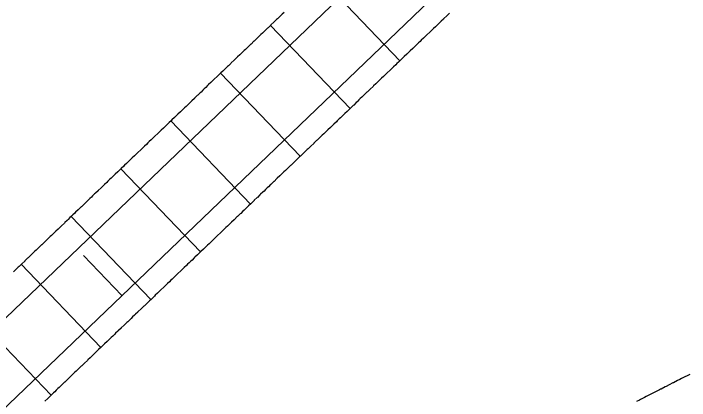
# Model space of a CAD drawing. Extents: x 2145147 to 2158018, y 137519 to 148068.
# Drawn here: x 2149996.5 to 2150143.4, y 143437.4 to 143521.5 of the extents above; entities that cross this region are included whole.
import ezdxf

# ---------------------------------------------------------------- set-up
doc = ezdxf.new("R2010")
doc.units = 0
for name, color, linetype in [('PR_Align_Ramp_F', 7, 'Continuous'), ('PR_Joint_Contraction', 7, 'Continuous'), ('PR_Joint_Long', 7, 'Continuous'), ('PR_Road_Concrete', 7, 'Continuous')]:
    doc.layers.add(name, color=color, linetype=linetype)

msp = doc.modelspace()

# ---------------------------------------------------------------- linework, layer by layer
at = {"layer": 'PR_Align_Ramp_F'}
msp.add_lwpolyline([(2150020.06, 143460.25), (2150011.76, 143468.91)], dxfattribs=at)
at = {"layer": 'PR_Joint_Contraction'}
for p, q in [((2150080.5, 143511.25), (2150063.2, 143529.3)), ((2150069.67, 143500.87), (2150052.37, 143518.92)), ((2150058.84, 143490.49), (2150041.54, 143508.54)), ((2150048.01, 143480.11), (2150030.71, 143498.16)), ((2150037.18, 143469.73), (2150019.88, 143487.78)), ((2150026.35, 143459.35), (2150009.05, 143477.4)), ((2150015.52, 143448.97), (2149998.22, 143467.02)), ((2150004.69, 143438.6), (2149987.39, 143456.65))]:
    msp.add_line(p, q, dxfattribs=at)
at = {"layer": 'PR_Joint_Long'}
for points in [[(2150341.04, 143787.25), (2149920.61, 143384.33)], [(2150350.73, 143777.14), (2149930.29, 143374.23)]]:
    msp.add_lwpolyline(points, dxfattribs=at)
at = {"layer": 'PR_Road_Concrete'}
for points in [[(2150055.32, 143521.74), (2150054.92, 143521.35), (2150054.6, 143521.05), (2150054.3, 143520.77), (2150053.87, 143520.35), (2150053.69, 143520.18), (2150053.15, 143519.66), (2150053.07, 143519.59), (2150052.46, 143519), (2150052.43, 143518.97), (2150051.84, 143518.41), (2150051.71, 143518.28), (2150051.23, 143517.82), (2150050.99, 143517.59), (2150050.61, 143517.23), (2150050.26, 143516.9), (2150050, 143516.64), (2150049.54, 143516.2), (2150049.38, 143516.05), (2150048.82, 143515.51), (2150048.77, 143515.46), (2150048.15, 143514.87), (2150048.1, 143514.82), (2150047.54, 143514.28), (2150047.38, 143514.13), (2150046.92, 143513.7), (2150046.65, 143513.44), (2150046.31, 143513.11), (2150045.93, 143512.74), (2150045.69, 143512.52), (2150045.21, 143512.05), (2150045.08, 143511.93), (2150044.49, 143511.36), (2150044.46, 143511.34), (2150043.85, 143510.75), (2150043.77, 143510.67), (2150043.23, 143510.16), (2150043.04, 143509.98), (2150042.62, 143509.57), (2150042.32, 143509.28), (2150042.01, 143508.98), (2150041.6, 143508.59), (2150041.39, 143508.39), (2150040.88, 143507.9), (2150040.78, 143507.8), (2150040.16, 143507.21), (2150040.16, 143507.21), (2150039.55, 143506.62), (2150039.43, 143506.52), (2150038.93, 143506.04), (2150038.71, 143505.83), (2150038.32, 143505.45), (2150037.99, 143505.13), (2150037.7, 143504.86), (2150037.27, 143504.44), (2150037.09, 143504.27), (2150036.55, 143503.75), (2150036.47, 143503.68), (2150035.86, 143503.09), (2150035.82, 143503.06), (2150035.24, 143502.5), (2150035.1, 143502.37), (2150034.63, 143501.91), (2150034.38, 143501.67), (2150034.01, 143501.32), (2150033.66, 143500.98), (2150033.4, 143500.73), (2150032.94, 143500.29), (2150032.78, 143500.14), (2150032.21, 143499.6), (2150032.17, 143499.55), (2150031.55, 143498.96), (2150031.49, 143498.91), (2150030.94, 143498.38), (2150030.77, 143498.21), (2150030.32, 143497.79), (2150030.05, 143497.52), (2150029.71, 143497.2), (2150029.33, 143496.83), (2150029.09, 143496.61), (2150028.6, 143496.14), (2150028.48, 143496.02), (2150027.88, 143495.45), (2150027.86, 143495.43), (2150027.25, 143494.84), (2150027.16, 143494.75), (2150026.63, 143494.25), (2150026.44, 143494.06), (2150026.02, 143493.66), (2150025.72, 143493.37), (2150025.4, 143493.07), (2150024.99, 143492.68), (2150024.79, 143492.48), (2150024.27, 143491.99), (2150024.18, 143491.89), (2150023.56, 143491.31), (2150023.55, 143491.3), (2150022.95, 143490.72), (2150022.83, 143490.6), (2150022.33, 143490.13), (2150022.11, 143489.91), (2150021.72, 143489.54), (2150021.38, 143489.22), (2150021.1, 143488.95), (2150020.66, 143488.53), (2150020.49, 143488.36), (2150019.94, 143487.84), (2150019.87, 143487.77), (2150019.26, 143487.18), (2150019.22, 143487.14), (2150018.64, 143486.59), (2150018.5, 143486.45), (2150018.03, 143486), (2150017.77, 143485.76), (2150017.41, 143485.41), (2150017.05, 143485.07), (2150016.8, 143484.82), (2150016.33, 143484.38), (2150016.18, 143484.23), (2150015.61, 143483.68), (2150015.57, 143483.65), (2150014.95, 143483.06), (2150014.89, 143482.99), (2150014.34, 143482.47), (2150014.16, 143482.3), (2150013.72, 143481.88), (2150013.44, 143481.61), (2150013.11, 143481.29), (2150012.72, 143480.92), (2150012.49, 143480.7), (2150012, 143480.22), (2150011.88, 143480.11), (2150011.28, 143479.53), (2150011.26, 143479.52), (2150010.65, 143478.93), (2150010.55, 143478.84), (2150010.03, 143478.34), (2150009.83, 143478.15), (2150009.42, 143477.75), (2150009.11, 143477.46), (2150008.8, 143477.16), (2150008.39, 143476.77), (2150008.19, 143476.57), (2150007.67, 143476.07), (2150007.57, 143475.99), (2150006.96, 143475.4), (2150006.94, 143475.38), (2150006.34, 143474.81), (2150006.22, 143474.69), (2150005.73, 143474.22), (2150005.5, 143474), (2150005.12, 143473.63), (2150004.78, 143473.31), (2150004.5, 143473.04), (2150004.06, 143472.61), (2150003.89, 143472.45), (2150003.33, 143471.92), (2150003.27, 143471.86), (2150002.66, 143471.27), (2150002.61, 143471.23), (2150002.04, 143470.68), (2150001.89, 143470.54), (2150001.43, 143470.09), (2150001.17, 143469.85), (2150000.81, 143469.5), (2150000.45, 143469.15), (2150000.2, 143468.92), (2149999.72, 143468.46), (2149999.58, 143468.33), (2149999, 143467.77), (2149998.97, 143467.74), (2149998.35, 143467.15), (2149998.28, 143467.08), (2149997.74, 143466.56), (2149997.56, 143466.39), (2149997.12, 143465.97), (2149996.84, 143465.69), (2149996.51, 143465.38)], [(2150091.27, 143521.57), (2150090.66, 143520.99), (2150090.66, 143520.98), (2150090.04, 143520.39), (2150089.94, 143520.29), (2150089.43, 143519.8), (2150089.22, 143519.6), (2150088.81, 143519.21), (2150088.5, 143518.91), (2150088.2, 143518.62), (2150087.78, 143518.22), (2150087.59, 143518.04), (2150087.05, 143517.53), (2150086.97, 143517.45), (2150086.36, 143516.86), (2150086.33, 143516.84), (2150085.74, 143516.27), (2150085.61, 143516.14), (2150085.13, 143515.68), (2150084.89, 143515.45), (2150084.51, 143515.09), (2150084.17, 143514.76), (2150083.9, 143514.5), (2150083.44, 143514.07), (2150083.28, 143513.91), (2150082.72, 143513.38), (2150082.67, 143513.32), (2150082.05, 143512.73), (2150082, 143512.68), (2150081.44, 143512.14), (2150081.28, 143511.99), (2150080.82, 143511.55), (2150080.56, 143511.3), (2150080.21, 143510.96), (2150079.83, 143510.61), (2150079.59, 143510.38), (2150079.11, 143509.92), (2150078.98, 143509.79), (2150078.39, 143509.22), (2150078.36, 143509.2), (2150077.75, 143508.61), (2150077.67, 143508.53), (2150077.13, 143508.02), (2150076.95, 143507.84), (2150076.52, 143507.43), (2150076.22, 143507.15), (2150075.9, 143506.84), (2150075.5, 143506.46), (2150075.29, 143506.25), (2150074.78, 143505.76), (2150074.67, 143505.66), (2150074.06, 143505.07), (2150073.44, 143504.48), (2150073.34, 143504.38), (2150072.83, 143503.89), (2150072.61, 143503.69), (2150072.21, 143503.31), (2150071.89, 143503), (2150071.6, 143502.72), (2150071.17, 143502.31), (2150070.98, 143502.13), (2150070.45, 143501.61), (2150070.37, 143501.54), (2150069.76, 143500.95), (2150069.73, 143500.92), (2150069.14, 143500.36), (2150069, 143500.23), (2150068.53, 143499.77), (2150068.28, 143499.54), (2150067.91, 143499.18), (2150067.56, 143498.85), (2150067.3, 143498.59), (2150066.84, 143498.15), (2150066.68, 143498), (2150066.12, 143497.46), (2150066.07, 143497.41), (2150065.45, 143496.82), (2150065.39, 143496.77), (2150064.84, 143496.23), (2150064.67, 143496.08), (2150064.22, 143495.65), (2150063.95, 143495.39), (2150063.61, 143495.06), (2150063.23, 143494.69), (2150062.99, 143494.47), (2150062.51, 143494), (2150062.38, 143493.88), (2150061.79, 143493.31), (2150061.76, 143493.29), (2150061.15, 143492.7), (2150061.06, 143492.62), (2150060.53, 143492.11), (2150060.34, 143491.93), (2150059.92, 143491.52), (2150059.62, 143491.23), (2150059.3, 143490.93), (2150058.9, 143490.54), (2150058.69, 143490.34), (2150058.18, 143489.85), (2150058.07, 143489.75), (2150057.46, 143489.16), (2150057.45, 143489.16), (2150056.84, 143488.57), (2150056.73, 143488.47), (2150056.23, 143487.99), (2150056.01, 143487.78), (2150055.61, 143487.4), (2150055.29, 143487.08), (2150055, 143486.81), (2150054.57, 143486.39), (2150054.38, 143486.22), (2150053.84, 143485.7), (2150053.77, 143485.63), (2150053.15, 143485.04), (2150053.12, 143485.01), (2150052.54, 143484.45), (2150052.4, 143484.32), (2150051.92, 143483.86), (2150051.68, 143483.62), (2150051.31, 143483.27), (2150050.96, 143482.93), (2150050.7, 143482.68), (2150050.23, 143482.24), (2150050.08, 143482.09), (2150049.51, 143481.55), (2150049.47, 143481.5), (2150048.85, 143480.92), (2150048.79, 143480.86), (2150048.24, 143480.33), (2150048.07, 143480.16), (2150047.62, 143479.74), (2150047.35, 143479.47), (2150047.01, 143479.15), (2150046.62, 143478.78), (2150046.39, 143478.56), (2150045.9, 143478.09), (2150045.78, 143477.97), (2150045.18, 143477.4), (2150045.16, 143477.38), (2150044.55, 143476.79), (2150044.46, 143476.7), (2150043.93, 143476.2), (2150043.74, 143476.01), (2150043.32, 143475.61), (2150043.01, 143475.32), (2150042.7, 143475.02), (2150042.29, 143474.63), (2150042.09, 143474.43), (2150041.57, 143473.94), (2150041.47, 143473.84), (2150040.86, 143473.26), (2150040.85, 143473.25), (2150040.24, 143472.67), (2150040.13, 143472.55), (2150039.63, 143472.08), (2150039.4, 143471.86), (2150039.01, 143471.49), (2150038.68, 143471.17), (2150038.4, 143470.9), (2150037.96, 143470.48), (2150037.78, 143470.31), (2150037.24, 143469.79), (2150037.17, 143469.72), (2150036.55, 143469.13), (2150036.52, 143469.09), (2150035.94, 143468.54), (2150035.79, 143468.4), (2150035.32, 143467.95), (2150035.07, 143467.71), (2150034.71, 143467.36), (2150034.35, 143467.02), (2150034.09, 143466.77), (2150033.63, 143466.33), (2150033.48, 143466.18), (2150032.91, 143465.63), (2150032.86, 143465.6), (2150032.25, 143465.01), (2150032.18, 143464.94), (2150031.64, 143464.42), (2150031.46, 143464.25), (2150031.02, 143463.83), (2150030.74, 143463.56), (2150030.41, 143463.24), (2150030.02, 143462.87), (2150029.79, 143462.65), (2150029.3, 143462.17), (2150029.18, 143462.06), (2150028.57, 143461.48), (2150028.56, 143461.47), (2150027.95, 143460.88), (2150027.85, 143460.79), (2150027.33, 143460.29), (2150027.13, 143460.1), (2150026.72, 143459.7), (2150026.41, 143459.41), (2150026.1, 143459.11), (2150025.69, 143458.72), (2150025.49, 143458.53), (2150024.96, 143458.02), (2150024.87, 143457.94), (2150024.26, 143457.35), (2150024.24, 143457.33), (2150023.64, 143456.76), (2150023.52, 143456.64), (2150023.03, 143456.17), (2150022.8, 143455.95), (2150022.41, 143455.58), (2150022.08, 143455.26), (2150021.8, 143454.99), (2150021.35, 143454.56), (2150021.18, 143454.4), (2150020.63, 143453.87), (2150020.57, 143453.81), (2150019.95, 143453.22), (2150019.91, 143453.18), (2150019.34, 143452.63), (2150019.19, 143452.49), (2150018.72, 143452.04), (2150018.47, 143451.8), (2150018.11, 143451.45), (2150017.74, 143451.1), (2150017.49, 143450.87), (2150017.02, 143450.41), (2150016.88, 143450.28), (2150016.3, 143449.72), (2150016.26, 143449.69), (2150015.65, 143449.1), (2150015.58, 143449.03), (2150015.03, 143448.51), (2150014.86, 143448.34), (2150014.42, 143447.92), (2150014.13, 143447.64), (2150013.81, 143447.33), (2150013.41, 143446.95), (2150013.19, 143446.74), (2150012.69, 143446.26), (2150012.58, 143446.15), (2150011.97, 143445.57), (2150011.96, 143445.56), (2150011.35, 143444.97), (2150011.25, 143444.88), (2150010.73, 143444.38), (2150010.52, 143444.19), (2150010.12, 143443.79), (2150009.8, 143443.49), (2150009.5, 143443.21), (2150009.08, 143442.8), (2150008.89, 143442.62), (2150008.36, 143442.11), (2150008.27, 143442.03), (2150007.66, 143441.44), (2150007.64, 143441.42), (2150007.04, 143440.85), (2150006.91, 143440.73), (2150006.43, 143440.26), (2150006.19, 143440.03), (2150005.81, 143439.67), (2150005.47, 143439.34), (2150005.2, 143439.08), (2150004.75, 143438.65), (2150004.58, 143438.49), (2150004.03, 143437.96), (2150003.97, 143437.9), (2150003.35, 143437.31)], [(2150143.47, 143443.12), (2150142.74, 143442.75), (2150142.58, 143442.67), (2150141.69, 143442.21), (2150141.29, 143442.01), (2150140.8, 143441.76), (2150139.91, 143441.3), (2150139.83, 143441.26), (2150139.02, 143440.85), (2150138.38, 143440.52), (2150138.13, 143440.39), (2150137.24, 143439.93), (2150137.15, 143439.89), (2150136.93, 143439.78), (2150136.35, 143439.48), (2150135.48, 143439.04), (2150135.46, 143439.02), (2150134.57, 143438.57), (2150134.03, 143438.29), (2150133.68, 143438.11), (2150132.78, 143437.66), (2150132.58, 143437.55), (2150131.9, 143437.2)]]:
    msp.add_lwpolyline(points, dxfattribs=at)

doc.saveas('drawing.dxf')
